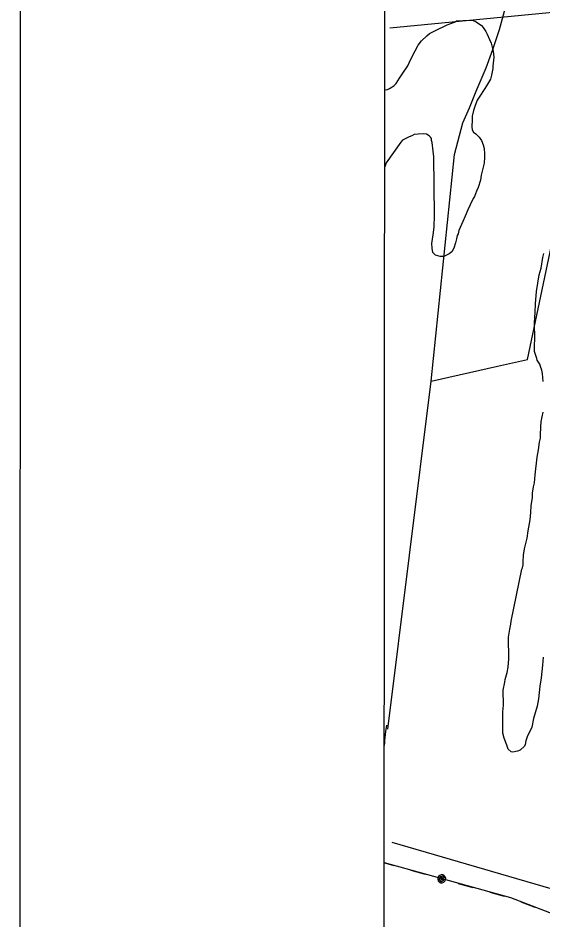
# Model space of a CAD drawing. Extents: x 3250478 to 3288318, y 788638 to 816472.
# Drawn here: x 3253812 to 3255004, y 803986 to 806032 of the extents above; entities that cross this region are included whole.
import ezdxf

# ---------------------------------------------------------------- set-up
doc = ezdxf.new("R2010")
doc.units = 0
for name, color, linetype in [('V-ANNO-SYMB', 7, 'Continuous'), ('V-GRID-FRAM', 7, 'Continuous'), ('V-SITE-VEGE', 7, 'Continuous'), ('V-TOPO-SHOR', 7, 'Continuous'), ('V-UTIL-LINE', 7, 'Continuous')]:
    doc.layers.add(name, color=color, linetype=linetype)

msp = doc.modelspace()

# ---------------------------------------------------------------- linework, layer by layer
at = {"layer": 'V-ANNO-SYMB'}
msp.add_lwpolyline([(3253811.8, 789856.3), (3286895, 789846.6), (3286901.6, 812763.2), (3253818.4, 812772.8), (3253811.8, 789856.3)], dxfattribs=at)
at = {"layer": 'V-GRID-FRAM'}
msp.add_lwpolyline([(3254649.6, 812209.1), (3286070.1, 812200), (3286072.7, 794013.5), (3254636.4, 794022.7), (3254649.6, 812209.1)], dxfattribs=at)
at = {"layer": 'V-SITE-VEGE'}
for p, q in [((3254818.6, 806026), (3254823, 806026.9)), ((3254823, 806026.9), (3254843.6, 806027.2)), ((3254843.6, 806027.2), (3254852.6, 806023.7)), ((3254761.6, 806004.8), (3254770.5, 806009.3)), ((3254770.5, 806009.3), (3254775.8, 806011.2)), ((3254775.8, 806011.2), (3254786.5, 806016.7)), ((3254786.5, 806016.7), (3254803.4, 806023.1)), ((3254803.4, 806023.1), (3254807.8, 806025.9)), ((3254807.8, 806025.9), (3254818.6, 806026)), ((3254852.6, 806023.7), (3254864.3, 806014.9)), ((3254864.3, 806014.9), (3254867.9, 806010.5)), ((3254867.9, 806010.5), (3254874.3, 806001.6)), ((3254727.9, 805980.2), (3254740.2, 805992)), ((3254740.2, 805992), (3254746.4, 805997.4)), ((3254746.4, 805997.4), (3254755.3, 806002)), ((3254755.3, 806002), (3254761.6, 806004.8)), ((3254874.3, 806001.6), (3254877, 805995.4)), ((3254877, 805995.4), (3254882.5, 805983.8)), ((3254713.8, 805957.7), (3254720.8, 805970.3)), ((3254720.8, 805970.3), (3254727.9, 805980.2)), ((3254882.5, 805983.8), (3254886.2, 805974.9)), ((3254886.2, 805974.9), (3254890.9, 805957.1)), ((3254703.3, 805937), (3254713.8, 805957.7)), ((3254890.9, 805957.1), (3254892.8, 805943.7)), ((3254697.2, 805923.5), (3254703.3, 805937)), ((3254892.8, 805943.7), (3254890.4, 805923.1)), ((3254677.9, 805895.6), (3254684, 805904.6)), ((3254684, 805904.6), (3254697.2, 805923.5)), ((3254890.5, 805917.7), (3254887.1, 805902.5)), ((3254890.4, 805923.1), (3254890.5, 805917.7)), ((3254665.5, 805878.4), (3254670.8, 805883.9)), ((3254670.8, 805883.9), (3254677.9, 805895.6)), ((3254884.5, 805893.5), (3254875.7, 805878.2)), ((3254887.1, 805902.5), (3254884.5, 805893.5)), ((3254644.9, 805694.6), (3254645, 805870.1)), ((3254645, 805870.1), (3254649.5, 805869.3)), ((3254649.5, 805869.3), (3254655.8, 805872.1)), ((3254655.8, 805872.1), (3254665.5, 805878.4)), ((3254870.4, 805870.1), (3254860.8, 805854.8)), ((3254875.7, 805878.2), (3254870.4, 805870.1)), ((3254854.6, 805845.7), (3254849.4, 805831.4)), ((3254860.8, 805854.8), (3254854.6, 805845.7)), ((3254845.9, 805822.4), (3254843.4, 805809.8)), ((3254849.4, 805831.4), (3254845.9, 805822.4)), ((3254843.4, 805809.8), (3254843.5, 805800.9)), ((3254843.5, 805800.9), (3254842.8, 805785.7)), ((3254842.8, 805785.7), (3254842.9, 805778.5)), ((3254700, 805762.6), (3254691.1, 805758)), ((3254706.2, 805765.3), (3254700, 805762.6)), ((3254711.5, 805768.1), (3254706.2, 805765.3)), ((3254720.5, 805769.1), (3254711.5, 805768.1)), ((3254733, 805769.2), (3254720.5, 805769.1)), ((3254739.2, 805768.4), (3254733, 805769.2)), ((3254745.6, 805764.9), (3254739.2, 805768.4)), ((3254748.3, 805762.2), (3254745.6, 805764.9)), ((3254751, 805758.7), (3254748.3, 805762.2)), ((3254842.9, 805778.5), (3254846.5, 805773.2)), ((3254846.5, 805773.2), (3254851.9, 805769.7)), ((3254851.9, 805769.7), (3254859.2, 805761.7)), ((3254859.2, 805761.7), (3254864.6, 805754.6)), ((3254681.3, 805750.7), (3254647.9, 805703.8)), ((3254684.8, 805755.2), (3254681.3, 805750.7)), ((3254691.1, 805758), (3254684.8, 805755.2)), ((3254751, 805754.2), (3254751, 805758.7)), ((3254752, 805749.8), (3254751, 805754.2)), ((3254754.9, 805730.1), (3254752, 805749.8)), ((3254864.6, 805754.6), (3254868.3, 805744.8)), ((3254868.3, 805744.8), (3254870.2, 805735.9)), ((3254755.9, 805717.6), (3254754.9, 805730.1)), ((3254870.2, 805735.9), (3254871.2, 805724.3)), ((3254871.2, 805724.3), (3254871.3, 805716.3)), ((3254647.9, 805703.8), (3254644.9, 805694.6)), ((3254757.5, 805585.3), (3254755.9, 805717.6)), ((3254870.6, 805702.8), (3254863.7, 805675.9)), ((3254871.3, 805716.3), (3254870.6, 805702.8)), ((3254862.1, 805664.3), (3254856.9, 805648.1)), ((3254863.7, 805675.9), (3254862.1, 805664.3)), ((3254853.4, 805639.1), (3254848.2, 805627.5)), ((3254856.9, 805648.1), (3254853.4, 805639.1)), ((3254845.6, 805622.9), (3254838.6, 805608.6)), ((3254848.2, 805627.5), (3254845.6, 805622.9)), ((3254833.3, 805596.9), (3254827.3, 805582.5)), ((3254838.6, 805608.6), (3254833.3, 805596.9)), ((3254756.9, 805557.5), (3254757.5, 805585.3)), ((3254827.3, 805582.5), (3254822, 805570.8)), ((3254754.4, 805540.5), (3254756.9, 805557.5)), ((3254822, 805570.8), (3254813.3, 805550.1)), ((3254751.9, 805520.8), (3254754.4, 805540.5)), ((3254809, 805538.5), (3254807.3, 805531.3)), ((3254811.6, 805543), (3254809, 805538.5)), ((3254813.3, 805550.1), (3254811.6, 805543)), ((3254752.1, 805510.1), (3254751.9, 805520.8)), ((3254805.6, 805522.3), (3254801.3, 805509.8)), ((3254807.3, 805531.3), (3254805.6, 805522.3)), ((3254754, 805500.3), (3254752.1, 805510.1)), ((3254760.3, 805494.1), (3254754, 805500.3)), ((3254790.7, 805497.1), (3254779.1, 805491.6)), ((3254796.9, 805501.7), (3254790.7, 805497.1)), ((3254801.3, 805509.8), (3254796.9, 805501.7)), ((3254770.2, 805491.5), (3254760.3, 805494.1)), ((3254779.1, 805491.6), (3254770.2, 805491.5))]:
    msp.add_line(p, q, dxfattribs=at)
for points in [[(3255004.2, 805208), (3255003.1, 805225.9), (3255001.2, 805233), (3254998.4, 805241.9), (3254996.6, 805247.3), (3254991.1, 805256.2), (3254990.2, 805259.7), (3254984.6, 805275.8), (3254984.5, 805289.2), (3254985.2, 805304.4), (3254984.8, 805341.1), (3254986.3, 805364.3), (3254987, 805384), (3254989.3, 805411.8), (3254995.1, 805449.4), (3255000.3, 805464.7), (3255003.6, 805488.8), (3255006.2, 805497.8)], [(3255004.3, 804582), (3255002.7, 804564.1), (3255000.3, 804535.4), (3254997, 804516.6), (3254993.7, 804487.9), (3254991.2, 804470.9), (3254982.6, 804443.1), (3254978.4, 804423.4), (3254967.9, 804401.8), (3254965.3, 804392.8), (3254963.6, 804383.9), (3254961.9, 804380.3), (3254952.1, 804371.2), (3254945.9, 804369.3), (3254935.2, 804366.5), (3254931.6, 804367.4), (3254925.3, 804373.6), (3254921.6, 804382.5), (3254916.1, 804398.5), (3254913.2, 804410.1), (3254912.7, 804458.4), (3254914.3, 804473.6), (3254913.9, 804507.6), (3254917.3, 804525.5), (3254918.1, 804531.8), (3254922.4, 804547.9), (3254924.9, 804559.6), (3254926.5, 804578.4), (3254925.9, 804627.6), (3254928.4, 804645.5), (3254931, 804657.1), (3254931.8, 804664.3), (3254956.3, 804781.8), (3254957.2, 804785.3), (3254958.9, 804791.6), (3254958.8, 804798.8), (3254959.6, 804814), (3254962.1, 804828.3), (3254968, 804852.5), (3254970.5, 804868.7), (3254974.7, 804893.8), (3254976.3, 804910.8), (3254977, 804926), (3254980.4, 804944.8), (3254980.3, 804954.6), (3254982.8, 804969), (3254984.5, 804977.9), (3254986.1, 804995.8), (3254991, 805036.2), (3254993.5, 805052.3), (3254995.9, 805070.2), (3254998.5, 805079.2), (3254998.4, 805090.8), (3254999.2, 805100.6), (3254999.1, 805104.2), (3254999.9, 805116.7), (3255002.4, 805127.5), (3255004.1, 805138.3)]]:
    msp.add_lwpolyline(points, dxfattribs=at)
at = {"layer": 'V-TOPO-SHOR'}
for points in [[(3254749.9, 805208.8), (3254803, 805722.8), (3254821.9, 805794.6), (3254837, 805828.6), (3254852.1, 805866.4), (3254874.8, 805919.3), (3254890, 805960.9), (3254905.1, 806006.3), (3254916.4, 806047.9), (3254950.5, 806138.6), (3254980.8, 806244.4), (3255003.5, 806380.5), (3255014.8, 806471.2), (3255033.8, 806539.2), (3255052.7, 806595.9), (3255083, 806705.5), (3255185.1, 806958.7), (3255207.8, 807023)], [(3254651.4, 804418.8), (3254749.9, 805208.8), (3254901.1, 805242.7), (3254969.1, 805257.8), (3255044.8, 805616.9), (3255094, 805711.4), (3255150.7, 805813.4), (3255207.5, 805892.8), (3255237.7, 805949.5), (3255271.7, 806009.9), (3255279.3, 806028.8)], [(3254661, 804162.6), (3255136.2, 804024.5), (3255182.2, 804055.1), (3255385, 805499.6)], [(3254643.9, 804382), (3254644.9, 804388.6), (3254644.8, 804393.1), (3254647.3, 804413.6), (3254649.5, 804428.4)]]:
    msp.add_lwpolyline(points, dxfattribs=at)
at = {"layer": 'V-UTIL-LINE'}
for points in [[(3254656.3, 806009.9), (3255230.6, 806065.1), (3256792.3, 806260.8), (3257444.4, 805974.4), (3258347.8, 805560), (3259185.4, 805043.4), (3259401.4, 804927.9), (3260274.1, 804622.2), (3261329.4, 804224.2)], [(3258650, 802591.3), (3258299.2, 802723.9), (3257792.9, 802908.5), (3257120.1, 803158), (3256349.2, 803438.3), (3255659.2, 803737.1), (3255416.7, 803849.6), (3254930.8, 804036.2), (3254643.8, 804115.6)], [(3254643.8, 804115.6), (3254665.2, 804109.6)], [(3254703.8, 804099), (3254736.6, 804089.9)], [(3254774.1, 804079.5), (3254773.2, 804082.2), (3254771.8, 804080.3), (3254772.8, 804077.8), (3254775.7, 804077.3), (3254776.8, 804080.5), (3254774.5, 804084.7), (3254770.3, 804084), (3254767.8, 804079.8), (3254769.9, 804075.7), (3254773.8, 804073.6), (3254778.2, 804075.6), (3254780, 804080.8), (3254776.5, 804088.2), (3254773, 804088.4), (3254769.7, 804087.3), (3254767.1, 804085), (3254765.5, 804081.9), (3254765.2, 804078.4), (3254766.3, 804075.1), (3254768.6, 804072.4), (3254771.7, 804070.8), (3254775.2, 804070.6), (3254778.6, 804071.7), (3254781.2, 804074), (3254782.8, 804077.1), (3254783.1, 804080.6), (3254782, 804083.9), (3254779.7, 804086.6), (3254776.5, 804088.2)], [(3254811.7, 804069.1), (3254844.5, 804060)], [(3254883.1, 804049.4), (3254915.8, 804040.3)], [(3254953.6, 804027.4), (3254985.4, 804015.2)]]:
    msp.add_lwpolyline(points, dxfattribs=at)

doc.saveas('drawing.dxf')
